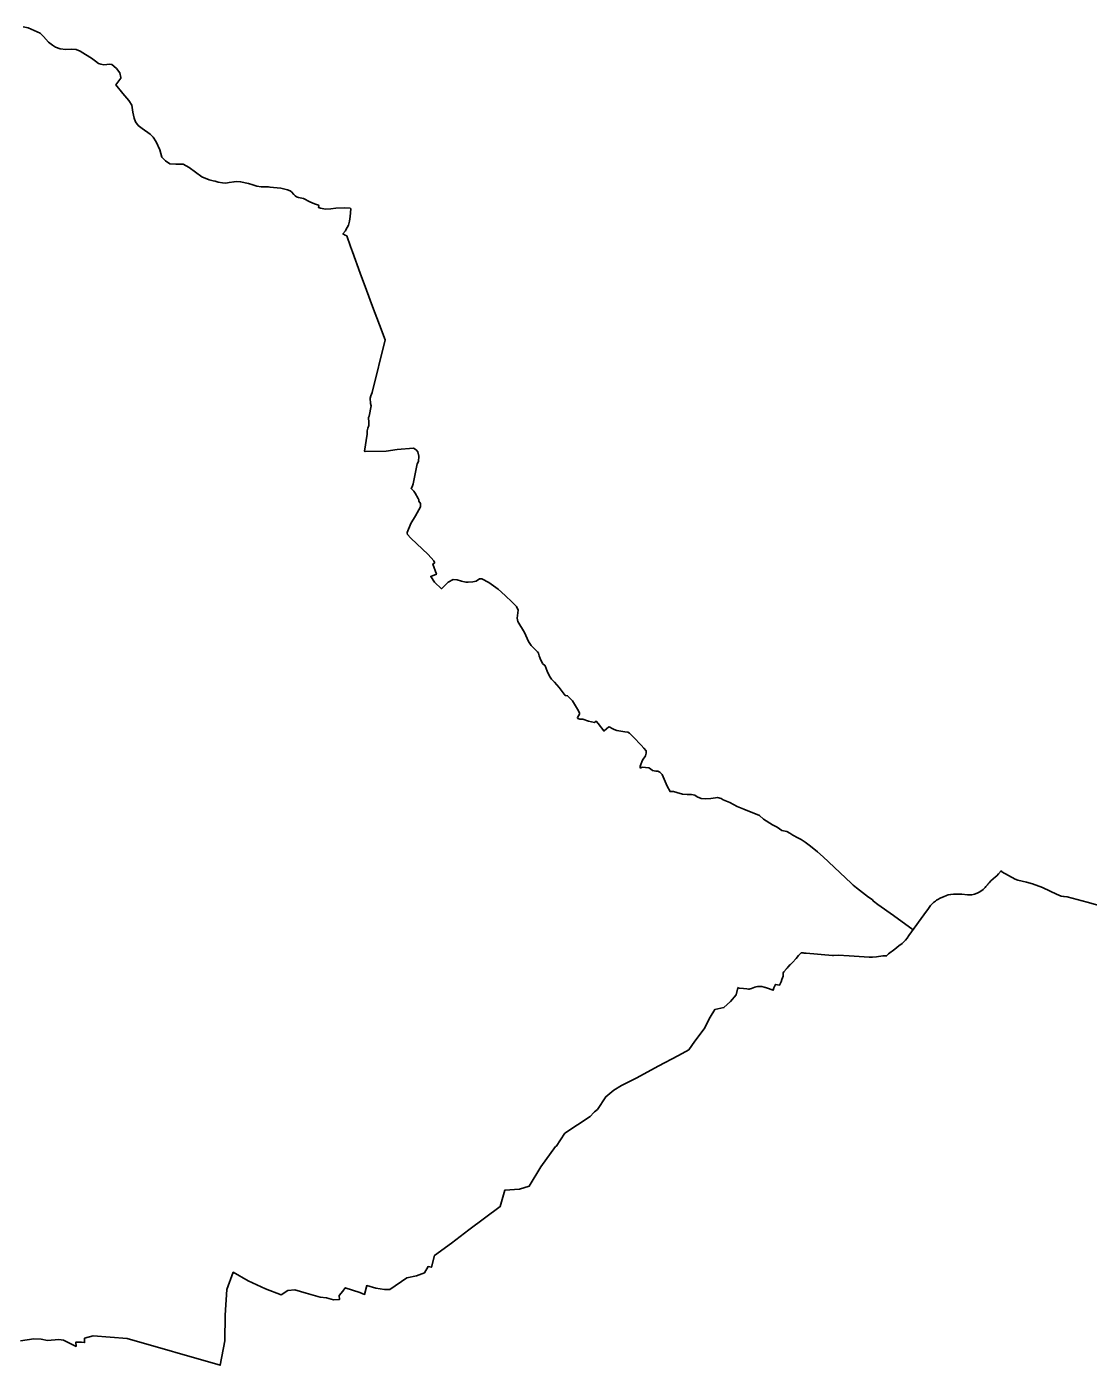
# Model space of a CAD drawing. Extents: x -678204 to -526855, y -1228851 to -1110393.
# Drawn here: x -639391 to -627045, y -1210471 to -1194897 of the extents above; entities that cross this region are included whole.
import ezdxf

# ---------------------------------------------------------------- set-up
doc = ezdxf.new("R2010")
doc.units = 0
for name, color, linetype in [('00_n_cyklo prujezdne rekreacni hlavni', 7, 'Continuous'), ('00_n_cyklo studie rekreacni hlavni', 7, 'Continuous'), ('00_n_cyklo trasovani rekreacni hlavni', 7, 'Continuous')]:
    doc.layers.add(name, color=color, linetype=linetype)

msp = doc.modelspace()

# ---------------------------------------------------------------- linework, layer by layer
at = {"layer": '00_n_cyklo prujezdne rekreacni hlavni'}
for points in [[(-631126, -1206077), (-631105, -1206083), (-631056, -1206087), (-631017, -1206093), (-630995, -1206094), (-630988, -1206094), (-630978, -1206092), (-630962, -1206087), (-630921, -1206071), (-630908, -1206067), (-630893, -1206065), (-630877, -1206064), (-630864, -1206064), (-630842, -1206065), (-630814, -1206070), (-630802, -1206075), (-630802, -1206075), (-630798, -1206076), (-630786, -1206080), (-630710, -1206108), (-630700, -1206080), (-630683, -1206039), (-630636, -1206050), (-630617, -1206008), (-630608, -1205984), (-630592, -1205942), (-630594, -1205924), (-630594, -1205906), (-630587, -1205895), (-630555, -1205857), (-630553, -1205855), (-630549, -1205852), (-630547, -1205849), (-630534, -1205834), (-630530, -1205830), (-630515, -1205813), (-630508, -1205808), (-630502, -1205803), (-630483, -1205783), (-630443, -1205738), (-630414, -1205705), (-630400, -1205689), (-630382, -1205671), (-630376, -1205672), (-630368, -1205672), (-630359, -1205673), (-630347, -1205677), (-630334, -1205677), (-630327, -1205677), (-630018, -1205704), (-630007, -1205703), (-629955, -1205698), (-629824, -1205709), (-629593, -1205723), (-629554, -1205722), (-629508, -1205717), (-629434, -1205707), (-629410, -1205706), (-629399, -1205706), (-629390, -1205708), (-629382, -1205698), (-629377, -1205692), (-629368, -1205683), (-629296, -1205628), (-629246, -1205590), (-629210, -1205562), (-629188, -1205544), (-629171, -1205524), (-629151, -1205500), (-629130, -1205471), (-628927, -1205189), (-628927, -1205189), (-628911, -1205167), (-628889, -1205135), (-628878, -1205122), (-628862, -1205105), (-628843, -1205087), (-628822, -1205070), (-628816, -1205066), (-628809, -1205061), (-628788, -1205047), (-628776, -1205041), (-628767, -1205036), (-628738, -1205024), (-628728, -1205019), (-628695, -1205006), (-628673, -1204999), (-628643, -1204993), (-628613, -1204989), (-628578, -1204988), (-628515, -1204991), (-628448, -1204997), (-628399, -1204996), (-628367, -1204990), (-628338, -1204980), (-628314, -1204967), (-628293, -1204955), (-628268, -1204934), (-628243, -1204911), (-628236, -1204902), (-628231, -1204897), (-628218, -1204880), (-628213, -1204874), (-628210, -1204870), (-628204, -1204865), (-628197, -1204857), (-628176, -1204833), (-628124, -1204789), (-628109, -1204776), (-628088, -1204754), (-628058, -1204718), (-628049, -1204728), (-627895, -1204816), (-627863, -1204828), (-627762, -1204851), (-627692, -1204869), (-627576, -1204911), (-627489, -1204954), (-627413, -1204991), (-627359, -1205012), (-627334, -1205016), (-627325, -1205017), (-627289, -1205021), (-627057, -1205084), (-626837, -1205146)], [(-631122, -1206079), (-631140, -1206161), (-631205, -1206238), (-631282, -1206310), (-631389, -1206333), (-631442, -1206422), (-631513, -1206558), (-631620, -1206701), (-631691, -1206801), (-631809, -1206867), (-632046, -1206991), (-632295, -1207127), (-632473, -1207216), (-632562, -1207269), (-632657, -1207347), (-632751, -1207495), (-632787, -1207524), (-632846, -1207584)], [(-633233, -1207926), (-633132, -1207772), (-632836, -1207576)], [(-639465, -1210186), (-639309, -1210165), (-639223, -1210169), (-639150, -1210182), (-639016, -1210173), (-638964, -1210178), (-638818, -1210251), (-638822, -1210203), (-638753, -1210203), (-638718, -1210208), (-638718, -1210156), (-638619, -1210130), (-638222, -1210160), (-637140, -1210471), (-637088, -1210186), (-637084, -1209888), (-637062, -1209591), (-636989, -1209388), (-636816, -1209487), (-636613, -1209582), (-636432, -1209651), (-636355, -1209603), (-636273, -1209595), (-636143, -1209634), (-635979, -1209677), (-635906, -1209685), (-635824, -1209711), (-635755, -1209707), (-635759, -1209659), (-635716, -1209608), (-635686, -1209569), (-635518, -1209625), (-635462, -1209646), (-635436, -1209543), (-635332, -1209573), (-635229, -1209590), (-635168, -1209590), (-634970, -1209452), (-634858, -1209431), (-634763, -1209396), (-634724, -1209323), (-634685, -1209331), (-634647, -1209193), (-634452, -1209051), (-634250, -1208896), (-633883, -1208624), (-633831, -1208434), (-633659, -1208421), (-633547, -1208387), (-633413, -1208162), (-633241, -1207925), (-633237, -1207927)]]:
    msp.add_lwpolyline(points, dxfattribs=at)
at = {"layer": '00_n_cyklo studie rekreacni hlavni'}
for points in [[(-639434, -1194897), (-639375, -1194908), (-639236, -1194973), (-639195, -1195011), (-639137, -1195077), (-639093, -1195113), (-639058, -1195136), (-639002, -1195155), (-638938, -1195162), (-638870, -1195157), (-638816, -1195162), (-638769, -1195180), (-638706, -1195219), (-638637, -1195262), (-638593, -1195299), (-638555, -1195323), (-638531, -1195334), (-638494, -1195340), (-638424, -1195334), (-638401, -1195337), (-638379, -1195355), (-638349, -1195384), (-638310, -1195432), (-638296, -1195487), (-638295, -1195496), (-638354, -1195574), (-638272, -1195672)], [(-638272, -1195672), (-638204, -1195754), (-638169, -1195810), (-638157, -1195892), (-638143, -1195960), (-638128, -1196002), (-638094, -1196046), (-638050, -1196081), (-637955, -1196148), (-637921, -1196183), (-637887, -1196238), (-637845, -1196330), (-637820, -1196416), (-637776, -1196456), (-637725, -1196491), (-637657, -1196496), (-637573, -1196497), (-637502, -1196535), (-637354, -1196643), (-637271, -1196678), (-637221, -1196691), (-637199, -1196694), (-637165, -1196707), (-637115, -1196715), (-637075, -1196717), (-637037, -1196710), (-636979, -1196700), (-636951, -1196697), (-636904, -1196701), (-636811, -1196720), (-636760, -1196738), (-636713, -1196752), (-636664, -1196760), (-636632, -1196760), (-636598, -1196759), (-636580, -1196760), (-636561, -1196765), (-636522, -1196768), (-636436, -1196777), (-636358, -1196795), (-636358, -1196795)], [(-636358, -1196795), (-636329, -1196806), (-636312, -1196818), (-636283, -1196847), (-636269, -1196864), (-636254, -1196878), (-636230, -1196885), (-636212, -1196886), (-636172, -1196897), (-636100, -1196933), (-636045, -1196957), (-635997, -1196974), (-635993, -1196979), (-635999, -1196999), (-635974, -1197008), (-635915, -1197019), (-635853, -1197016), (-635797, -1197008), (-635690, -1197005), (-635630, -1197009), (-635621, -1197015), (-635629, -1197103), (-635637, -1197161), (-635649, -1197204), (-635679, -1197260)], [(-635679, -1197260), (-635684, -1197270), (-635713, -1197308), (-635686, -1197323), (-635669, -1197330), (-635626, -1197455), (-635602, -1197515), (-635513, -1197763), (-635440, -1197961), (-635370, -1198152), (-635290, -1198365), (-635224, -1198538), (-635372, -1199152), (-635389, -1199193), (-635395, -1199218), (-635393, -1199280), (-635385, -1199308), (-635407, -1199429), (-635416, -1199443), (-635411, -1199502), (-635413, -1199538), (-635423, -1199569), (-635432, -1199598), (-635433, -1199638), (-635462, -1199837), (-635456, -1199841), (-635212, -1199835), (-635084, -1199815), (-634891, -1199800), (-634862, -1199818), (-634841, -1199845), (-634830, -1199895), (-634833, -1199955), (-634849, -1199981), (-634896, -1200214), (-634907, -1200250), (-634920, -1200269), (-634889, -1200300), (-634872, -1200324), (-634840, -1200386), (-634832, -1200402), (-634830, -1200419), (-634813, -1200446), (-634811, -1200484), (-634870, -1200587), (-634923, -1200678), (-634967, -1200782), (-634965, -1200791)], [(-634965, -1200791), (-634961, -1200806), (-634923, -1200847), (-634722, -1201037), (-634657, -1201111), (-634647, -1201132), (-634650, -1201139), (-634669, -1201150), (-634626, -1201268), (-634692, -1201293), (-634648, -1201359), (-634566, -1201437), (-634491, -1201360), (-634432, -1201330), (-634384, -1201333), (-634335, -1201347), (-634285, -1201358), (-634255, -1201360), (-634204, -1201356), (-634162, -1201348), (-634124, -1201320), (-634098, -1201320), (-634015, -1201365), (-633906, -1201441), (-633828, -1201513), (-633744, -1201592), (-633695, -1201644), (-633674, -1201684), (-633686, -1201779), (-633678, -1201819), (-633600, -1201944), (-633554, -1202048), (-633524, -1202095), (-633451, -1202170), (-633438, -1202186), (-633430, -1202217)], [(-633430, -1202217), (-633421, -1202249), (-633394, -1202305), (-633362, -1202333), (-633338, -1202395), (-633311, -1202453), (-633289, -1202489), (-633253, -1202522), (-633199, -1202584), (-633127, -1202680), (-633120, -1202680)], [(-633120, -1202680), (-633100, -1202681), (-633044, -1202741), (-633033, -1202758)], [(-633033, -1202758), (-632985, -1202837), (-632961, -1202880), (-632962, -1202894), (-632987, -1202933), (-632981, -1202944), (-632958, -1202952), (-632925, -1202952), (-632857, -1202976)], [(-632857, -1202976), (-632787, -1202992), (-632767, -1202977), (-632745, -1203004), (-632680, -1203091), (-632676, -1203088)], [(-632676, -1203088), (-632622, -1203043), (-632610, -1203046), (-632583, -1203061), (-632558, -1203075), (-632529, -1203084), (-632435, -1203100), (-632399, -1203105), (-632382, -1203116), (-632334, -1203164), (-632245, -1203258), (-632214, -1203290), (-632188, -1203321), (-632185, -1203351), (-632195, -1203380), (-632229, -1203431), (-632256, -1203501), (-632258, -1203524)], [(-632258, -1203524), (-632232, -1203511), (-632156, -1203520), (-632136, -1203532), (-632111, -1203549), (-632073, -1203560), (-632050, -1203560), (-632028, -1203569), (-632000, -1203599), (-631944, -1203733), (-631908, -1203797), (-631868, -1203794), (-631831, -1203805), (-631762, -1203825), (-631710, -1203830), (-631660, -1203831), (-631621, -1203839), (-631594, -1203859), (-631548, -1203876), (-631494, -1203882), (-631434, -1203877), (-631381, -1203869), (-631357, -1203865), (-631316, -1203875), (-631292, -1203892), (-631212, -1203923), (-631129, -1203969), (-631050, -1203999), (-630869, -1204075), (-630821, -1204118), (-630716, -1204182), (-630709, -1204185)], [(-630709, -1204185), (-630664, -1204209), (-630610, -1204249), (-630549, -1204259), (-630516, -1204280), (-630480, -1204304), (-630422, -1204334), (-630384, -1204355), (-630336, -1204386), (-630277, -1204430), (-630193, -1204497), (-630127, -1204557), (-629867, -1204798), (-629800, -1204867), (-629780, -1204884)], [(-629780, -1204884), (-629742, -1204917), (-629600, -1205023), (-629556, -1205053), (-629544, -1205072), (-629491, -1205111), (-629308, -1205239), (-629081, -1205404)]]:
    msp.add_lwpolyline(points, dxfattribs=at)
at = {"layer": '00_n_cyklo trasovani rekreacni hlavni'}
for points in [[(-639434, -1194897), (-639375, -1194908), (-639236, -1194973), (-639195, -1195011), (-639137, -1195077), (-639093, -1195113), (-639058, -1195136), (-639002, -1195155), (-638938, -1195162), (-638870, -1195157), (-638816, -1195162), (-638769, -1195180), (-638706, -1195219), (-638637, -1195262), (-638593, -1195299), (-638555, -1195323), (-638531, -1195334), (-638494, -1195340), (-638424, -1195334), (-638401, -1195337), (-638379, -1195355), (-638349, -1195384), (-638310, -1195432), (-638296, -1195487), (-638295, -1195496), (-638354, -1195574), (-638272, -1195672)], [(-638272, -1195672), (-638204, -1195754), (-638169, -1195810), (-638157, -1195892), (-638143, -1195960), (-638128, -1196002), (-638094, -1196046), (-638050, -1196081), (-637955, -1196148), (-637921, -1196183), (-637887, -1196238), (-637845, -1196330), (-637820, -1196416), (-637776, -1196456), (-637725, -1196491), (-637657, -1196496), (-637573, -1196497), (-637502, -1196535), (-637354, -1196643), (-637271, -1196678), (-637221, -1196691), (-637199, -1196694), (-637165, -1196707), (-637115, -1196715), (-637075, -1196717), (-637037, -1196710), (-636979, -1196700), (-636951, -1196697), (-636904, -1196701), (-636811, -1196720), (-636760, -1196738), (-636713, -1196752), (-636664, -1196760), (-636632, -1196760), (-636598, -1196759), (-636580, -1196760), (-636561, -1196765), (-636522, -1196768), (-636436, -1196777), (-636358, -1196795), (-636358, -1196795)], [(-636358, -1196795), (-636329, -1196806), (-636312, -1196818), (-636283, -1196847), (-636269, -1196864), (-636254, -1196878), (-636230, -1196885), (-636212, -1196886), (-636172, -1196897), (-636100, -1196933), (-636045, -1196957), (-635997, -1196974), (-635993, -1196979), (-635999, -1196999), (-635974, -1197008), (-635915, -1197019), (-635853, -1197016), (-635797, -1197008), (-635690, -1197005), (-635630, -1197009), (-635621, -1197015), (-635629, -1197103), (-635637, -1197161), (-635649, -1197204), (-635679, -1197260)], [(-635679, -1197260), (-635684, -1197270), (-635713, -1197308), (-635686, -1197323), (-635669, -1197330), (-635626, -1197455), (-635602, -1197515), (-635513, -1197763), (-635440, -1197961), (-635370, -1198152), (-635290, -1198365), (-635224, -1198538), (-635372, -1199152), (-635389, -1199193), (-635395, -1199218), (-635393, -1199280), (-635385, -1199308), (-635407, -1199429), (-635416, -1199443), (-635411, -1199502), (-635413, -1199538), (-635423, -1199569), (-635432, -1199598), (-635433, -1199638), (-635462, -1199837), (-635456, -1199841), (-635212, -1199835), (-635084, -1199815), (-634891, -1199800), (-634862, -1199818), (-634841, -1199845), (-634830, -1199895), (-634833, -1199955), (-634849, -1199981), (-634896, -1200214), (-634907, -1200250), (-634920, -1200269), (-634889, -1200300), (-634872, -1200324), (-634840, -1200386), (-634832, -1200402), (-634830, -1200419), (-634813, -1200446), (-634811, -1200484), (-634870, -1200587), (-634923, -1200678), (-634967, -1200782), (-634965, -1200791)], [(-634965, -1200791), (-634961, -1200806), (-634923, -1200847), (-634722, -1201037), (-634657, -1201111), (-634647, -1201132), (-634650, -1201139), (-634669, -1201150), (-634626, -1201268), (-634692, -1201293), (-634648, -1201359), (-634566, -1201437), (-634491, -1201360), (-634432, -1201330), (-634384, -1201333), (-634335, -1201347), (-634285, -1201358), (-634255, -1201360), (-634204, -1201356), (-634162, -1201348), (-634124, -1201320), (-634098, -1201320), (-634015, -1201365), (-633906, -1201441), (-633828, -1201513), (-633744, -1201592), (-633695, -1201644), (-633674, -1201684), (-633686, -1201779), (-633678, -1201819), (-633600, -1201944), (-633554, -1202048), (-633524, -1202095), (-633451, -1202170), (-633438, -1202186), (-633430, -1202217)], [(-633430, -1202217), (-633421, -1202249), (-633394, -1202305), (-633362, -1202333), (-633338, -1202395), (-633311, -1202453), (-633289, -1202489), (-633253, -1202522), (-633199, -1202584), (-633127, -1202680), (-633120, -1202680)], [(-633120, -1202680), (-633100, -1202681), (-633044, -1202741), (-633033, -1202758)], [(-633033, -1202758), (-632985, -1202837), (-632961, -1202880), (-632962, -1202894), (-632987, -1202933), (-632981, -1202944), (-632958, -1202952), (-632925, -1202952), (-632857, -1202976)], [(-632857, -1202976), (-632787, -1202992), (-632767, -1202977), (-632745, -1203004), (-632680, -1203091), (-632676, -1203088)], [(-632676, -1203088), (-632622, -1203043), (-632610, -1203046), (-632583, -1203061), (-632558, -1203075), (-632529, -1203084), (-632435, -1203100), (-632399, -1203105), (-632382, -1203116), (-632334, -1203164), (-632245, -1203258), (-632214, -1203290), (-632188, -1203321), (-632185, -1203351), (-632195, -1203380), (-632229, -1203431), (-632256, -1203501), (-632258, -1203524)], [(-632258, -1203524), (-632232, -1203511), (-632156, -1203520), (-632136, -1203532), (-632111, -1203549), (-632073, -1203560), (-632050, -1203560), (-632028, -1203569), (-632000, -1203599), (-631944, -1203733), (-631908, -1203797), (-631868, -1203794), (-631831, -1203805), (-631762, -1203825), (-631710, -1203830), (-631660, -1203831), (-631621, -1203839), (-631594, -1203859), (-631548, -1203876), (-631494, -1203882), (-631434, -1203877), (-631381, -1203869), (-631357, -1203865), (-631316, -1203875), (-631292, -1203892), (-631212, -1203923), (-631129, -1203969), (-631050, -1203999), (-630869, -1204075), (-630821, -1204118), (-630716, -1204182), (-630709, -1204185)], [(-630709, -1204185), (-630664, -1204209), (-630610, -1204249), (-630549, -1204259), (-630516, -1204280), (-630480, -1204304), (-630422, -1204334), (-630384, -1204355), (-630336, -1204386), (-630277, -1204430), (-630193, -1204497), (-630127, -1204557), (-629867, -1204798), (-629800, -1204867), (-629780, -1204884)], [(-631126, -1206077), (-631105, -1206083), (-631056, -1206087), (-631017, -1206093), (-630995, -1206094), (-630988, -1206094), (-630978, -1206092), (-630962, -1206087), (-630921, -1206071), (-630908, -1206067), (-630893, -1206065), (-630877, -1206064), (-630864, -1206064), (-630842, -1206065), (-630814, -1206070), (-630802, -1206075), (-630802, -1206075), (-630798, -1206076), (-630786, -1206080), (-630710, -1206108), (-630700, -1206080), (-630683, -1206039), (-630636, -1206050), (-630617, -1206008), (-630608, -1205984), (-630592, -1205942), (-630594, -1205924), (-630594, -1205906), (-630587, -1205895), (-630555, -1205857), (-630553, -1205855), (-630549, -1205852), (-630547, -1205849), (-630534, -1205834), (-630530, -1205830), (-630515, -1205813), (-630508, -1205808), (-630502, -1205803), (-630483, -1205783), (-630443, -1205738), (-630414, -1205705), (-630400, -1205689), (-630382, -1205671), (-630376, -1205672), (-630368, -1205672), (-630359, -1205673), (-630347, -1205677), (-630334, -1205677), (-630327, -1205677), (-630018, -1205704), (-630007, -1205703), (-629955, -1205698), (-629824, -1205709), (-629593, -1205723), (-629554, -1205722), (-629508, -1205717), (-629434, -1205707), (-629410, -1205706), (-629399, -1205706), (-629390, -1205708), (-629382, -1205698), (-629377, -1205692), (-629368, -1205683), (-629296, -1205628), (-629246, -1205590), (-629210, -1205562), (-629188, -1205544), (-629171, -1205524), (-629151, -1205500), (-629130, -1205471), (-628927, -1205189), (-628927, -1205189), (-628911, -1205167), (-628889, -1205135), (-628878, -1205122), (-628862, -1205105), (-628843, -1205087), (-628822, -1205070), (-628816, -1205066), (-628809, -1205061), (-628788, -1205047), (-628776, -1205041), (-628767, -1205036), (-628738, -1205024), (-628728, -1205019), (-628695, -1205006), (-628673, -1204999), (-628643, -1204993), (-628613, -1204989), (-628578, -1204988), (-628515, -1204991), (-628448, -1204997), (-628399, -1204996), (-628367, -1204990), (-628338, -1204980), (-628314, -1204967), (-628293, -1204955), (-628268, -1204934), (-628243, -1204911), (-628236, -1204902), (-628231, -1204897), (-628218, -1204880), (-628213, -1204874), (-628210, -1204870), (-628204, -1204865), (-628197, -1204857), (-628176, -1204833), (-628124, -1204789), (-628109, -1204776), (-628088, -1204754), (-628058, -1204718), (-628049, -1204728), (-627895, -1204816), (-627863, -1204828), (-627762, -1204851), (-627692, -1204869), (-627576, -1204911), (-627489, -1204954), (-627413, -1204991), (-627359, -1205012), (-627334, -1205016), (-627325, -1205017), (-627289, -1205021), (-627057, -1205084), (-626837, -1205146)], [(-629780, -1204884), (-629742, -1204917), (-629600, -1205023), (-629556, -1205053), (-629544, -1205072), (-629491, -1205111), (-629308, -1205239), (-629081, -1205404)], [(-631122, -1206079), (-631140, -1206161), (-631205, -1206238), (-631282, -1206310), (-631389, -1206333), (-631442, -1206422), (-631513, -1206558), (-631620, -1206701), (-631691, -1206801), (-631809, -1206867), (-632046, -1206991), (-632295, -1207127), (-632473, -1207216), (-632562, -1207269), (-632657, -1207347), (-632751, -1207495), (-632787, -1207524), (-632846, -1207584)], [(-633233, -1207926), (-633132, -1207772), (-632836, -1207576)], [(-639465, -1210186), (-639309, -1210165), (-639223, -1210169), (-639150, -1210182), (-639016, -1210173), (-638964, -1210178), (-638818, -1210251), (-638822, -1210203), (-638753, -1210203), (-638718, -1210208), (-638718, -1210156), (-638619, -1210130), (-638222, -1210160), (-637140, -1210471), (-637088, -1210186), (-637084, -1209888), (-637062, -1209591), (-636989, -1209388), (-636816, -1209487), (-636613, -1209582), (-636432, -1209651), (-636355, -1209603), (-636273, -1209595), (-636143, -1209634), (-635979, -1209677), (-635906, -1209685), (-635824, -1209711), (-635755, -1209707), (-635759, -1209659), (-635716, -1209608), (-635686, -1209569), (-635518, -1209625), (-635462, -1209646), (-635436, -1209543), (-635332, -1209573), (-635229, -1209590), (-635168, -1209590), (-634970, -1209452), (-634858, -1209431), (-634763, -1209396), (-634724, -1209323), (-634685, -1209331), (-634647, -1209193), (-634452, -1209051), (-634250, -1208896), (-633883, -1208624), (-633831, -1208434), (-633659, -1208421), (-633547, -1208387), (-633413, -1208162), (-633241, -1207925), (-633237, -1207927)]]:
    msp.add_lwpolyline(points, dxfattribs=at)

doc.saveas('drawing.dxf')
